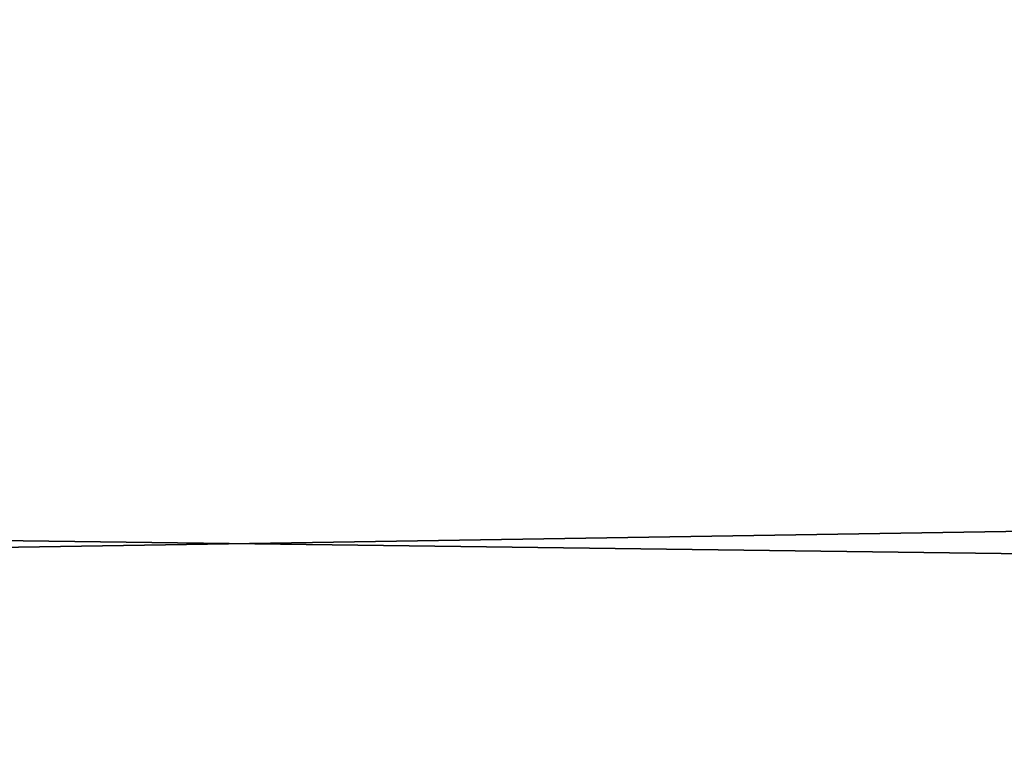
# Model space of a CAD drawing. Header units: millimetres. Extents: x -522 to 188, y -54 to 63.
# Tile 566 of 656: x -3.84403 to -3.8415, y -36.79808 to -36.79617. Entities that reach past the tile are written whole.
import ezdxf

# ---------------------------------------------------------------- set-up
doc = ezdxf.new("R2010")
doc.units = ezdxf.units.MM
doc.header["$LTSCALE"] = 65.185185
for name, color, linetype in [('1', 7, 'CONTINUOUS'), ('2', 7, 'CONTINUOUS'), ('8', 7, 'CONTINUOUS'), ('9', 7, 'CONTINUOUS')]:
    doc.layers.add(name, color=color, linetype=linetype)

msp = doc.modelspace()

# ---------------------------------------------------------------- linework, layer by layer
at = {"layer": '1', "color": 7, "linetype": 'CONTINUOUS'}
for points in [[(-4.178775, -36.8, -12.3100676), (-3.3646476, 23, -12.5570357), (-3.3647088, -36.8, -12.5570172), (-4.178775, -36.8, -12.3100676)], [(-4.178713, 23, -12.3100917), (-3.3646476, 23, -12.5570357), (-4.178775, -36.8, -12.3100676), (-4.178713, 23, -12.3100917)]]:
    msp.add_3dface(points, dxfattribs=at)
at = {"layer": '2', "color": 7, "linetype": 'CONTINUOUS'}
for points in [[(-3.3647088, -36.8, 12.5570172), (-4.178713, 23, 12.3100917), (-4.178775, -36.8, 12.3100676), (-3.3647088, -36.8, 12.5570172)], [(-3.3646476, 23, 12.5570357), (-4.178713, 23, 12.3100917), (-3.3647088, -36.8, 12.5570172), (-3.3646476, 23, 12.5570357)]]:
    msp.add_3dface(points, dxfattribs=at)
at = {"layer": '8', "color": 3, "linetype": 'CONTINUOUS'}
for points in [[(-3.5424354, -36.7927089, -10.4356782), (-3.998883, -36.8, -10.1399671), (-4.2173768, -36.7927089, -10.1816483), (-3.5424354, -36.7927089, -10.4356782)], [(-3.6503799, -36.8, -10.2705676), (-3.998883, -36.8, -10.1399671), (-3.5424354, -36.7927089, -10.4356782), (-3.6503799, -36.8, -10.2705676)]]:
    msp.add_3dface(points, dxfattribs=at)
at = {"layer": '9', "color": 3, "linetype": 'CONTINUOUS'}
for points in [[(-3.9988822, -36.8, 10.1399675), (-3.650379, -36.8, 10.2705679), (-4.2173768, -36.7927089, 10.1816483), (-3.9988822, -36.8, 10.1399675)], [(-4.2173768, -36.7927089, 10.1816483), (-3.650379, -36.8, 10.2705679), (-3.5424354, -36.7927089, 10.4356782), (-4.2173768, -36.7927089, 10.1816483)]]:
    msp.add_3dface(points, dxfattribs=at)

doc.saveas('drawing.dxf')
